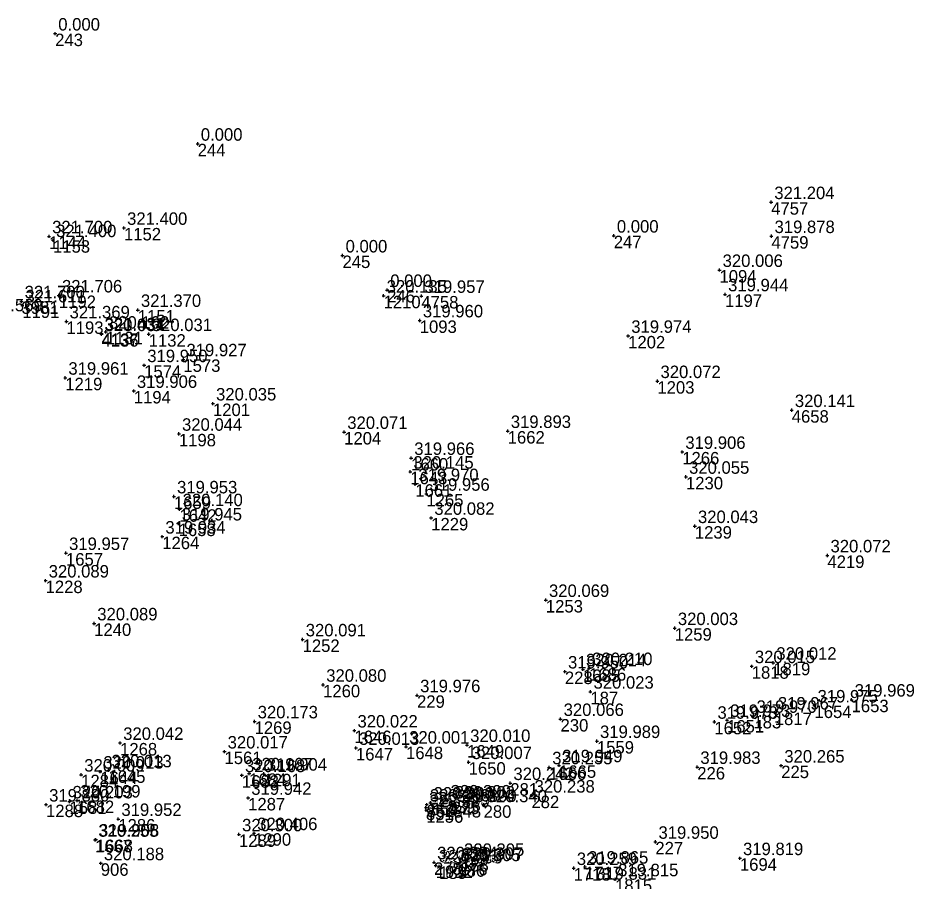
# Model space of a CAD drawing. Extents: x -829398 to -819400, y -1074439 to -1067977.
# Drawn here: x -821399.9 to -821313.8, y -1070150.4 to -1070067.3 of the extents above; entities that cross this region are included whole.
import ezdxf

# ---------------------------------------------------------------- set-up
doc = ezdxf.new("R2010")
doc.units = 0
for name, color, linetype in [('Vrstva 60', 7, 'Continuous'), ('Vrstva 61', 7, 'Continuous'), ('Čísla bodů_doměření_2012', 7, 'Continuous')]:
    doc.layers.add(name, color=color, linetype=linetype)

# ---------------------------------------------------------------- blocks, each defined once
blk = doc.blocks.new('BOD')
at = {"layer": 'Čísla bodů_doměření_2012'}
for p, q in [((-0.15, 0), (0.15, 0)), ((0, -0.15), (0, 0.15))]:
    blk.add_line(p, q, dxfattribs=at)

msp = doc.modelspace()

# ---------------------------------------------------------------- block references
at = {"layer": 'Vrstva 60'}
for p in [(-821396.32, -1070068.8), (-821382.59, -1070079.41), (-821327.345, -1070085.033), (-821327.345, -1070085.033), (-821389.69, -1070087.511), (-821389.69, -1070087.511), (-821396.908, -1070088.325), (-821396.908, -1070088.325), (-821342.51, -1070088.26), (-821327.323, -1070088.304), (-821327.323, -1070088.304), (-821396.525, -1070088.694), (-821396.525, -1070088.694), (-821368.64, -1070090.17), (-821332.324, -1070091.567), (-821332.324, -1070091.567), (-821364.34, -1070093.49), (-821395.961, -1070094.021), (-821395.961, -1070094.021), (-821364.682, -1070094.04), (-821364.682, -1070094.04), (-821361.043, -1070094.065), (-821361.043, -1070094.065), (-821331.794, -1070093.911), (-821331.794, -1070093.911), (-821399.56, -1070094.584), (-821399.56, -1070094.584), (-821399.48, -1070094.978), (-821399.48, -1070094.978), (-821388.356, -1070095.417), (-821388.356, -1070095.417), (-821395.228, -1070096.517), (-821395.228, -1070096.517), (-821361.199, -1070096.422), (-821361.199, -1070096.422), (-821391.857, -1070097.745), (-821391.85, -1070097.671), (-821391.435, -1070097.512), (-821391.435, -1070097.512), (-821387.31, -1070097.743), (-821387.31, -1070097.743), (-821341.123, -1070097.912), (-821341.123, -1070097.912), (-821383.969, -1070100.17), (-821383.969, -1070100.17), (-821387.744, -1070100.734), (-821387.744, -1070100.734), (-821395.345, -1070101.943), (-821395.345, -1070101.943), (-821338.308, -1070102.269), (-821338.308, -1070102.269), (-821388.744, -1070103.213), (-821388.744, -1070103.213), (-821381.12, -1070104.426), (-821381.12, -1070104.426), (-821325.366, -1070105.061), (-821325.366, -1070105.061), (-821384.399, -1070107.341), (-821384.399, -1070107.341), (-821368.479, -1070107.166), (-821368.479, -1070107.166), (-821352.726, -1070107.075), (-821352.726, -1070107.075), (-821335.914, -1070109.085), (-821335.914, -1070109.085), (-821362.026, -1070109.669), (-821362.026, -1070109.669), (-821362.11, -1070110.989), (-821362.11, -1070110.989), (-821335.554, -1070111.484), (-821335.554, -1070111.484), (-821361.629, -1070112.192), (-821361.629, -1070112.192), (-821384.876, -1070113.372), (-821384.876, -1070113.372), (-821360.558, -1070113.118), (-821360.558, -1070113.118), (-821384.343, -1070114.604), (-821384.343, -1070114.604), (-821384.424, -1070115.984), (-821384.424, -1070115.984), (-821360.095, -1070115.438), (-821360.095, -1070115.438), (-821334.698, -1070116.231), (-821334.698, -1070116.231), (-821386.002, -1070117.241), (-821386.002, -1070117.241), (-821395.278, -1070118.824), (-821395.278, -1070118.824), (-821321.93, -1070119.054), (-821321.93, -1070119.054), (-821397.241, -1070121.475), (-821397.241, -1070121.475), (-821349.049, -1070123.345), (-821349.049, -1070123.345), (-821392.56, -1070125.601), (-821392.56, -1070125.601), (-821336.636, -1070126.055), (-821336.636, -1070126.055), (-821372.482, -1070127.142), (-821372.482, -1070127.142), (-821329.219, -1070129.721), (-821329.219, -1070129.721), (-821327.148, -1070129.389), (-821327.148, -1070129.389), (-821347.216, -1070130.235), (-821347.216, -1070130.235), (-821345.482, -1070130.022), (-821345.482, -1070130.022), (-821344.882, -1070129.908), (-821344.882, -1070129.908), (-821370.509, -1070131.512), (-821370.509, -1070131.512), (-821344.76, -1070132.178), (-821344.76, -1070132.178), (-821361.46, -1070132.524), (-821361.46, -1070132.524), (-821319.601, -1070132.944), (-821319.601, -1070132.944), (-821323.176, -1070133.508), (-821323.176, -1070133.508), (-821347.637, -1070134.806), (-821347.637, -1070134.806), (-821331.596, -1070134.901), (-821331.596, -1070134.901), (-821329.055, -1070134.505), (-821329.055, -1070134.505), (-821326.996, -1070134.184), (-821326.996, -1070134.184), (-821377.109, -1070135.038), (-821377.109, -1070135.038), (-821332.82, -1070135.076), (-821332.82, -1070135.076), (-821367.497, -1070135.919), (-821367.497, -1070135.919), (-821390.065, -1070137.109), (-821390.065, -1070137.109), (-821362.519, -1070137.467), (-821362.519, -1070137.467), (-821356.643, -1070137.309), (-821356.643, -1070137.309), (-821344.132, -1070136.932), (-821344.132, -1070136.932), (-821380.005, -1070137.941), (-821380.005, -1070137.941), (-821367.344, -1070137.59), (-821367.344, -1070137.59), (-821356.488, -1070138.96), (-821356.488, -1070138.96), (-821391.974, -1070139.876), (-821391.974, -1070139.876), (-821391.192, -1070139.75), (-821391.192, -1070139.75), (-821377.631, -1070140.044), (-821377.631, -1070140.044), (-821376.232, -1070140.077), (-821376.232, -1070140.077), (-821348.735, -1070139.457), (-821348.735, -1070139.457), (-821347.777, -1070139.264), (-821347.777, -1070139.264), (-821334.468, -1070139.425), (-821334.468, -1070139.425), (-821326.38, -1070139.293), (-821326.38, -1070139.293), (-821393.815, -1070140.165), (-821393.815, -1070140.165), (-821378.332, -1070140.217), (-821378.332, -1070140.217), (-821352.475, -1070140.98), (-821352.475, -1070140.98), (-821394.202, -1070142.658), (-821394.202, -1070142.658), (-821377.729, -1070142.402), (-821377.729, -1070142.402), (-821358.527, -1070142.658), (-821358.527, -1070142.658), (-821350.44, -1070142.187), (-821350.44, -1070142.187), (-821397.198, -1070143.048), (-821397.198, -1070143.048), (-821394.938, -1070142.746), (-821394.938, -1070142.746), (-821360.605, -1070143.334), (-821360.605, -1070143.334), (-821360.524, -1070143.048), (-821360.524, -1070143.048), (-821360.167, -1070142.862), (-821360.167, -1070142.862), (-821358.129, -1070142.757), (-821358.129, -1070142.757), (-821357.968, -1070143.088), (-821357.968, -1070143.088), (-821355.048, -1070143.111), (-821355.048, -1070143.111), (-821360.574, -1070143.591), (-821360.574, -1070143.591), (-821390.236, -1070144.436), (-821390.236, -1070144.436), (-821378.614, -1070145.918), (-821378.614, -1070145.918), (-821377.156, -1070145.802), (-821377.156, -1070145.802), (-821392.465, -1070146.444), (-821392.465, -1070146.444), (-821392.397, -1070146.417), (-821392.397, -1070146.417), (-821338.502, -1070146.634), (-821338.502, -1070146.634), (-821391.925, -1070148.698), (-821391.925, -1070148.698), (-821359.825, -1070148.609), (-821359.825, -1070148.609), (-821357.344, -1070148.659), (-821357.344, -1070148.659), (-821357.23, -1070148.281), (-821357.23, -1070148.281), (-821330.359, -1070148.211), (-821330.359, -1070148.211), (-821359.659, -1070148.913), (-821359.659, -1070148.913), (-821359.34, -1070149.004), (-821359.34, -1070149.004), (-821357.579, -1070148.789), (-821357.579, -1070148.789), (-821346.37, -1070149.162), (-821346.37, -1070149.162), (-821345.287, -1070149.029), (-821345.287, -1070149.029), (-821342.386, -1070150.245), (-821342.386, -1070150.245)]:
    msp.add_blockref('BOD', p, dxfattribs=at)

# ---------------------------------------------------------------- texts
for s, p in [('243', (-821396.32, -1070070)), ('244', (-821382.59, -1070080.61)), ('4757', (-821327.345, -1070086.233)), ('1152', (-821389.69, -1070088.711)), ('247', (-821342.51, -1070089.46)), ('4759', (-821327.323, -1070089.504)), ('1144', (-821396.908, -1070089.525)), ('1153', (-821396.525, -1070089.894)), ('245', (-821368.64, -1070091.37)), ('1094', (-821332.324, -1070092.767)), ('1192', (-821395.961, -1070095.221)), ('1210', (-821364.682, -1070095.24)), ('246', (-821364.34, -1070094.69)), ('4758', (-821361.043, -1070095.265)), ('1197', (-821331.794, -1070095.111)), ('3981', (-821399.56, -1070095.784)), ('1191', (-821399.48, -1070096.178)), ('1151', (-821388.356, -1070096.617)), ('1193', (-821395.228, -1070097.717)), ('1093', (-821361.199, -1070097.622)), ('4136', (-821391.857, -1070098.945)), ('4137', (-821391.85, -1070098.871)), ('1131', (-821391.435, -1070098.712)), ('1132', (-821387.31, -1070098.943)), ('1202', (-821341.123, -1070099.112)), ('1573', (-821383.969, -1070101.37)), ('1574', (-821387.744, -1070101.934)), ('1219', (-821395.345, -1070103.143)), ('1203', (-821338.308, -1070103.469)), ('1194', (-821388.744, -1070104.413)), ('1201', (-821381.12, -1070105.626)), ('4658', (-821325.366, -1070106.261)), ('1204', (-821368.479, -1070108.366)), ('1662', (-821352.726, -1070108.275)), ('1198', (-821384.399, -1070108.541)), ('1660', (-821362.026, -1070110.869)), ('1266', (-821335.914, -1070110.285)), ('1643', (-821362.11, -1070112.189)), ('1230', (-821335.554, -1070112.684)), ('1661', (-821361.629, -1070113.392)), ('1265', (-821360.558, -1070114.318)), ('1659', (-821384.876, -1070114.572)), ('1642', (-821384.343, -1070115.804)), ('1229', (-821360.095, -1070116.638)), ('1658', (-821384.424, -1070117.184)), ('1239', (-821334.698, -1070117.431)), ('1264', (-821386.002, -1070118.441)), ('1657', (-821395.278, -1070120.024)), ('4219', (-821321.93, -1070120.254)), ('1228', (-821397.241, -1070122.675)), ('1253', (-821349.049, -1070124.545)), ('1240', (-821392.56, -1070126.801)), ('1259', (-821336.636, -1070127.255)), ('1252', (-821372.482, -1070128.342)), ('1819', (-821327.148, -1070130.589)), ('228', (-821347.216, -1070131.435)), ('228', (-821347.216, -1070131.435)), ('1685', (-821345.482, -1070131.222)), ('1686', (-821344.882, -1070131.108)), ('1818', (-821329.219, -1070130.921)), ('1260', (-821370.509, -1070132.712)), ('187', (-821344.76, -1070133.378)), ('187', (-821344.76, -1070133.378)), ('229', (-821361.46, -1070133.724)), ('229', (-821361.46, -1070133.724)), ('1653', (-821319.601, -1070134.144)), ('1654', (-821323.176, -1070134.708)), ('230', (-821347.637, -1070136.006)), ('230', (-821347.637, -1070136.006)), ('183', (-821329.055, -1070135.705)), ('183', (-821329.055, -1070135.705)), ('1817', (-821326.996, -1070135.384)), ('1269', (-821377.109, -1070136.238)), ('1652', (-821332.82, -1070136.276)), ('1651', (-821331.596, -1070136.101)), ('1646', (-821367.497, -1070137.119)), ('1268', (-821390.065, -1070138.309)), ('1649', (-821356.643, -1070138.509)), ('1559', (-821344.132, -1070138.132)), ('1561', (-821380.005, -1070139.141)), ('1647', (-821367.344, -1070138.79)), ('1648', (-821362.519, -1070138.667)), ('1650', (-821356.488, -1070140.16)), ('1644', (-821391.974, -1070141.076)), ('1645', (-821391.192, -1070140.95)), ('1666', (-821348.735, -1070140.657)), ('1665', (-821347.777, -1070140.464)), ('226', (-821334.468, -1070140.625)), ('226', (-821334.468, -1070140.625)), ('225', (-821326.38, -1070140.493)), ('225', (-821326.38, -1070140.493)), ('1284', (-821393.815, -1070141.365)), ('1683', (-821378.332, -1070141.417)), ('1684', (-821377.631, -1070141.244)), ('1291', (-821376.232, -1070141.277)), ('281', (-821352.475, -1070142.18)), ('281', (-821352.475, -1070142.18)), ('1287', (-821377.729, -1070143.602)), ('282', (-821350.44, -1070143.387)), ('282', (-821350.44, -1070143.387)), ('1288', (-821397.198, -1070144.248)), ('1681', (-821394.938, -1070143.946)), ('1682', (-821394.202, -1070143.858)), ('851', (-821360.605, -1070144.534)), ('851', (-821360.605, -1070144.534)), ('852', (-821360.524, -1070144.248)), ('852', (-821360.524, -1070144.248)), ('859', (-821360.167, -1070144.062)), ('859', (-821360.167, -1070144.062)), ('839', (-821358.527, -1070143.858)), ('839', (-821358.527, -1070143.858)), ('275', (-821358.129, -1070143.957)), ('275', (-821358.129, -1070143.957)), ('848', (-821357.968, -1070144.288)), ('848', (-821357.968, -1070144.288)), ('280', (-821355.048, -1070144.311)), ('280', (-821355.048, -1070144.311)), ('1256', (-821360.574, -1070144.791)), ('1286', (-821390.236, -1070145.636)), ('1289', (-821378.614, -1070147.118)), ('1290', (-821377.156, -1070147.002)), ('1667', (-821392.465, -1070147.644)), ('1668', (-821392.397, -1070147.617)), ('227', (-821338.502, -1070147.834)), ('227', (-821338.502, -1070147.834)), ('188', (-821357.23, -1070149.481)), ('188', (-821357.23, -1070149.481)), ('1694', (-821330.359, -1070149.411)), ('906', (-821391.925, -1070149.898)), ('906', (-821391.925, -1070149.898)), ('278', (-821359.825, -1070149.809)), ('278', (-821359.825, -1070149.809)), ('1922', (-821359.659, -1070150.113)), ('189', (-821359.34, -1070150.204)), ('189', (-821359.34, -1070150.204)), ('186', (-821357.579, -1070149.989)), ('186', (-821357.579, -1070149.989)), ('276', (-821357.344, -1070149.859)), ('276', (-821357.344, -1070149.859)), ('1718', (-821346.37, -1070150.362)), ('1717', (-821345.287, -1070150.229)), ('1815', (-821342.386, -1070151.445))]:
    msp.add_text(s, height=1.2, dxfattribs=at).set_placement(p)
at = {"layer": 'Vrstva 61'}
for s, p in [('0.000', (-821396.02, -1070068.5)), ('0.000', (-821382.29, -1070079.11)), ('321.204', (-821327.045, -1070084.733)), ('321.400', (-821389.39, -1070087.211)), ('321.700', (-821396.608, -1070088.025)), ('321.400', (-821396.225, -1070088.394)), ('0.000', (-821342.21, -1070087.96)), ('319.878', (-821327.023, -1070088.004)), ('0.000', (-821368.34, -1070089.87)), ('320.006', (-821332.024, -1070091.267)), ('321.706', (-821395.661, -1070093.721)), ('320.135', (-821364.382, -1070093.74)), ('0.000', (-821364.04, -1070093.19)), ('319.957', (-821360.743, -1070093.765)), ('319.944', (-821331.494, -1070093.611)), ('321.700', (-821399.26, -1070094.284)), ('321.611', (-821399.18, -1070094.678)), ('321.370', (-821388.056, -1070095.117)), ('321.569', (-821403.317, -1070095.539)), ('321.369', (-821394.928, -1070096.217)), ('319.960', (-821360.899, -1070096.122)), ('320.162', (-821391.135, -1070097.212)), ('320.034', (-821391.557, -1070097.445)), ('321.431', (-821391.55, -1070097.371)), ('320.031', (-821387.01, -1070097.443)), ('319.974', (-821340.823, -1070097.612)), ('319.950', (-821387.444, -1070100.434)), ('319.927', (-821383.669, -1070099.87)), ('319.961', (-821395.045, -1070101.643)), ('320.072', (-821338.008, -1070101.969)), ('319.906', (-821388.444, -1070102.913)), ('320.035', (-821380.82, -1070104.126)), ('320.141', (-821325.066, -1070104.761)), ('320.044', (-821384.099, -1070107.041)), ('320.071', (-821368.179, -1070106.866)), ('319.893', (-821352.426, -1070106.775)), ('319.906', (-821335.614, -1070108.785)), ('319.966', (-821361.726, -1070109.369)), ('320.145', (-821361.81, -1070110.689)), ('319.970', (-821361.329, -1070111.892)), ('320.055', (-821335.254, -1070111.184)), ('319.953', (-821384.576, -1070113.072)), ('319.956', (-821360.258, -1070112.818)), ('320.140', (-821384.043, -1070114.304)), ('320.082', (-821359.795, -1070115.138)), ('319.945', (-821384.124, -1070115.684)), ('320.043', (-821334.398, -1070115.931)), ('319.934', (-821385.702, -1070116.941)), ('319.957', (-821394.978, -1070118.524)), ('320.072', (-821321.63, -1070118.754)), ('320.089', (-821396.941, -1070121.175)), ('320.069', (-821348.749, -1070123.045)), ('320.089', (-821392.26, -1070125.301)), ('320.003', (-821336.336, -1070125.755)), ('320.091', (-821372.182, -1070126.842)), ('320.012', (-821326.848, -1070129.089)), ('319.950', (-821346.916, -1070129.935)), ('320.214', (-821345.182, -1070129.722)), ('320.210', (-821344.582, -1070129.608)), ('320.015', (-821328.919, -1070129.421)), ('320.080', (-821370.209, -1070131.212)), ('319.976', (-821361.16, -1070132.224)), ('320.023', (-821344.46, -1070131.878)), ('319.975', (-821322.876, -1070133.208)), ('319.969', (-821319.301, -1070132.644)), ('319.970', (-821328.755, -1070134.205)), ('319.967', (-821326.696, -1070133.884)), ('320.173', (-821376.809, -1070134.738)), ('320.066', (-821347.337, -1070134.506)), ('319.973', (-821332.52, -1070134.776)), ('319.973', (-821331.296, -1070134.601)), ('320.022', (-821367.197, -1070135.619)), ('320.042', (-821389.765, -1070136.809)), ('319.989', (-821343.832, -1070136.632)), ('320.017', (-821379.705, -1070137.641)), ('320.013', (-821367.044, -1070137.29)), ('320.001', (-821362.219, -1070137.167)), ('320.010', (-821356.343, -1070137.009)), ('320.013', (-821390.892, -1070139.45)), ('320.007', (-821356.188, -1070138.66)), ('320.255', (-821348.435, -1070139.157)), ('319.949', (-821347.477, -1070138.964)), ('319.983', (-821334.168, -1070139.125)), ('320.265', (-821326.08, -1070138.993)), ('320.009', (-821393.515, -1070139.865)), ('320.013', (-821391.674, -1070139.576)), ('320.168', (-821378.032, -1070139.917)), ('320.167', (-821377.331, -1070139.744)), ('319.904', (-821375.932, -1070139.777)), ('320.242', (-821352.175, -1070140.68)), ('320.238', (-821350.14, -1070141.887)), ('319.880', (-821396.898, -1070142.748)), ('320.203', (-821394.638, -1070142.446)), ('320.199', (-821393.902, -1070142.358)), ('319.942', (-821377.429, -1070142.102)), ('320.300', (-821360.224, -1070142.748)), ('320.300', (-821359.867, -1070142.562)), ('320.300', (-821358.227, -1070142.358)), ('320.302', (-821357.829, -1070142.457)), ('320.300', (-821357.668, -1070142.788)), ('320.340', (-821354.748, -1070142.811)), ('320.300', (-821360.305, -1070143.034)), ('320.300', (-821360.274, -1070143.291)), ('319.952', (-821389.936, -1070144.136)), ('320.255', (-821392.165, -1070146.144)), ('319.908', (-821392.097, -1070146.117)), ('320.300', (-821378.314, -1070145.618)), ('320.406', (-821376.856, -1070145.502)), ('319.950', (-821338.202, -1070146.334)), ('320.305', (-821356.93, -1070147.981)), ('319.819', (-821330.059, -1070147.911)), ('320.188', (-821391.625, -1070148.398)), ('320.384', (-821359.525, -1070148.309)), ('320.350', (-821359.359, -1070148.613)), ('320.305', (-821359.04, -1070148.704)), ('320.305', (-821357.279, -1070148.489)), ('320.307', (-821357.044, -1070148.359)), ('320.259', (-821346.07, -1070148.862)), ('319.865', (-821344.987, -1070148.729)), ('319.831', (-821344.21, -1070150.28)), ('319.815', (-821342.086, -1070149.945))]:
    msp.add_text(s, height=1.2, dxfattribs=at).set_placement(p)

doc.saveas('drawing.dxf')
